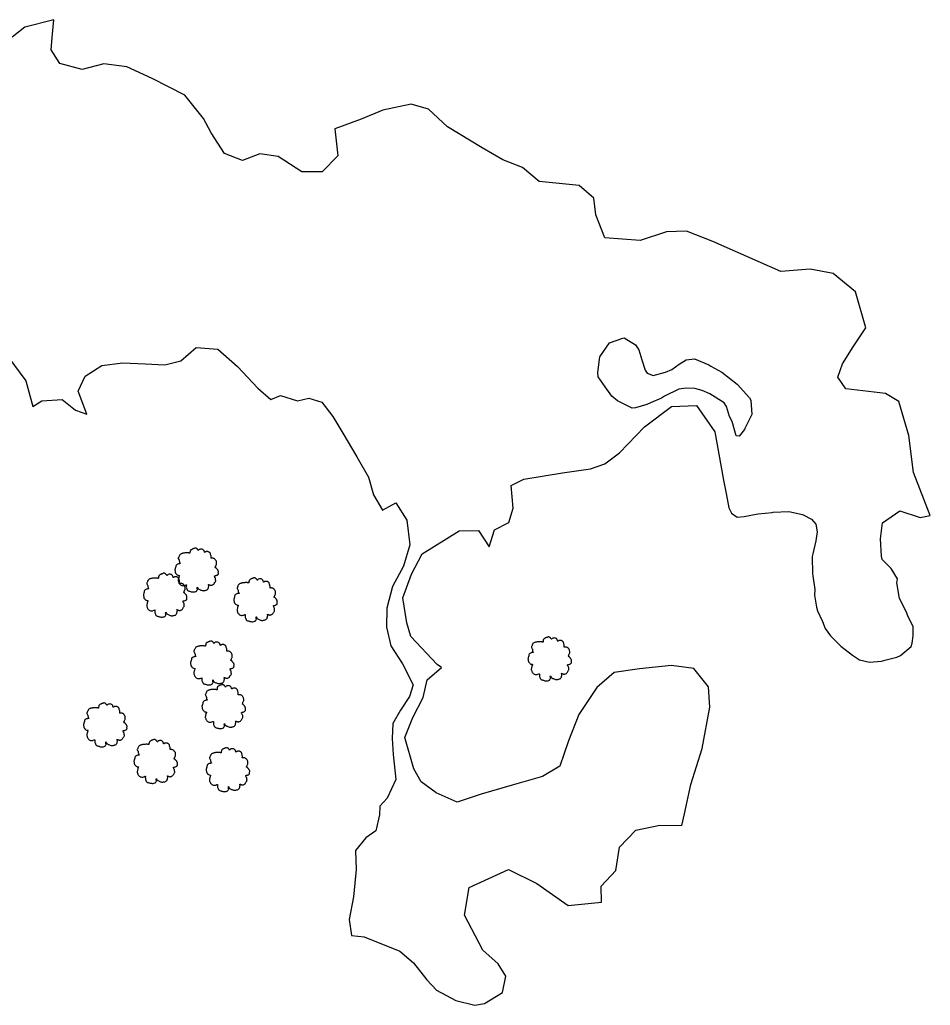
# Model space of a CAD drawing. Extents: x 2160437 to 2172832, y 205694 to 212444.
# Drawn here: x 2164673.6 to 2164991.6, y 210124.7 to 210468.6 of the extents above; entities that cross this region are included whole.
import ezdxf

# ---------------------------------------------------------------- set-up
doc = ezdxf.new("R2010")
doc.units = 0
doc.layers.add('RD_EX_VEG', color=7, linetype='Continuous')
doc.layers.add('RD_EX_VEG_ShrubLine', color=7, linetype='Continuous')

# ---------------------------------------------------------------- blocks, each defined once
blk = doc.blocks.new('T2')
at = {"layer": 'RD_EX_VEG'}
for points in [[(0.05, 7.21), (-0.25, 7.24), (-0.57, 7.14), (-0.82, 7.04), (-1.05, 6.96), (-1.27, 6.86), (-1.57, 6.69), (-1.8, 6.49), (-1.92, 6.24), (-1.97, 6.01), (-2.02, 5.74), (-2.02, 5.56), (-2.15, 5.54), (-2.3, 5.56), (-2.55, 5.64), (-2.8, 5.64), (-3.05, 5.64), (-3.4, 5.61), (-3.75, 5.61), (-4.02, 5.56), (-4.35, 5.51), (-4.72, 5.39), (-5.07, 5.26), (-5.37, 5.01), (-5.62, 4.54), (-5.75, 4.19), (-5.9, 3.94), (-5.75, 3.49), (-5.57, 3.14), (-5.55, 2.94), (-5.47, 2.52), (-5.37, 2.29), (-5.25, 2.09), (-5.32, 2.07), (-5.7, 2.02), (-6, 1.92), (-6.42, 1.69), (-6.64, 1.47), (-6.74, 1.14), (-6.77, 0.79), (-6.87, 0.59), (-6.94, 0.32), (-6.97, 0.24), (-7.02, -0.08), (-6.92, -0.53), (-6.89, -0.88), (-6.77, -1.11), (-6.62, -1.28), (-6.44, -1.53), (-6.05, -1.76), (-5.72, -1.86), (-5.52, -1.88), (-5.7, -2.38), (-5.75, -2.73), (-5.87, -3.13), (-5.87, -3.21), (-5.92, -3.68), (-5.77, -4.01), (-5.7, -4.38), (-5.52, -4.61), (-5.25, -4.91), (-4.92, -5.13), (-4.42, -5.26), (-4.02, -5.23), (-3.45, -5.06), (-3.2, -4.98), (-3.22, -5.16), (-3.2, -5.53), (-3.2, -5.96), (-3.05, -6.28), (-2.95, -6.56), (-2.8, -6.81), (-2.47, -7.03), (-2.07, -7.11), (-1.65, -7.26), (-1.2, -7.33), (-0.7, -7.36), (-0.1, -7.21), (0.18, -7.08), (0.28, -6.91), (0.48, -6.53), (0.43, -6.31), (0.45, -5.71), (0.55, -5.88), (0.73, -6.23), (1.23, -6.53), (1.63, -6.71), (2.1, -6.86), (2.4, -6.93), (2.88, -6.86), (3.25, -6.78), (3.63, -6.66), (3.93, -6.38), (4.1, -6.11), (4.15, -5.83), (4.23, -5.46), (4.28, -5.28)], [(4.28, -5.28), (4.2, -5.11), (4.15, -4.86), (4.23, -4.88), (4.4, -4.93), (4.68, -5.06), (4.9, -5.13), (5.23, -5.11), (5.5, -5.01), (5.95, -4.73), (6.22, -4.26), (6.5, -3.86), (6.57, -3.53), (6.52, -3.31), (6.5, -2.81), (6.3, -2.56), (6.25, -2.43), (6.15, -2.03), (6.22, -1.98), (6.5, -1.93), (6.87, -1.81), (7.15, -1.68), (7.37, -1.51), (7.45, -1.28), (7.42, -0.88), (7.47, -0.48), (7.4, -0.33), (7.3, -0.18), (7.22, 0.02), (7.07, 0.17), (6.97, 0.32), (6.87, 0.42), (6.75, 0.57), (6.57, 0.69), (6.42, 0.74), (6.37, 0.89), (6.52, 1.09), (6.57, 1.19), (6.6, 1.42), (6.82, 1.77), (6.87, 2.17), (6.82, 2.59), (6.77, 2.87), (6.62, 3.14), (6.42, 3.39), (6.3, 3.56), (6.12, 3.69), (5.8, 3.81), (5.55, 3.86), (5.2, 3.86), (5, 3.91), (5.03, 3.96), (5.03, 4.11), (5.03, 4.39), (4.95, 4.84), (4.8, 5.34), (4.8, 5.36), (4.7, 5.61), (4.48, 5.81), (4.3, 5.91), (4.1, 6.04), (3.85, 6.06), (3.55, 6.06), (3.28, 6.01), (3.08, 5.91), (2.9, 5.79), (2.83, 5.94), (2.73, 6.24), (2.68, 6.39), (2.53, 6.56), (2.3, 6.76), (1.85, 6.89), (1.23, 6.81), (0.93, 6.61), (0.78, 6.44), (0.73, 6.56), (0.53, 6.76), (0.43, 6.94), (0.25, 7.06), (0.1, 7.16), (0, 7.21)]]:
    blk.add_spline(points, degree=3, dxfattribs=at)

msp = doc.modelspace()

# ---------------------------------------------------------------- linework, layer by layer
at = {"layer": 'RD_EX_VEG_ShrubLine'}
msp.add_lwpolyline([(2164666.15, 210355.48), (2164675.81, 210342.59), (2164678.24, 210333.65), (2164681.39, 210335.61), (2164688.43, 210336.06), (2164693.16, 210332.4), (2164697.07, 210330.95), (2164694.04, 210338.96), (2164696.49, 210344.17), (2164702.28, 210347.88), (2164709.62, 210348.87), (2164717.44, 210348.5), (2164724.34, 210348.12), (2164729.87, 210349.61), (2164735.3, 210354.27), (2164742.81, 210353.62), (2164749.65, 210347.57), (2164756.73, 210340.03), (2164761.29, 210336.02), (2164764.74, 210337.42), (2164770.68, 210335.55), (2164774.61, 210336.55), (2164779.14, 210335.14), (2164783.01, 210330.11), (2164786.48, 210324.3), (2164791.36, 210316.01), (2164795.4, 210308.93), (2164797.14, 210302.75), (2164800.29, 210297.45), (2164804.94, 210300.05), (2164808.83, 210294), (2164809.8, 210285.41), (2164807.63, 210277.86), (2164803.75, 210270.77), (2164801.83, 210263.23), (2164801.68, 210256.58), (2164803.26, 210250.17), (2164807.27, 210243.83), (2164811.02, 210236.51), (2164809.78, 210232.39), (2164806.56, 210227.71), (2164803.87, 210223.03), (2164803.64, 210217.79), (2164804.03, 210212.22), (2164804.98, 210203.46), (2164801.93, 210196.9), (2164799.4, 210194.19), (2164799.24, 210191.14), (2164798, 210185.52), (2164794.45, 210183.08), (2164790.94, 210178.71), (2164791.14, 210172.02), (2164790.18, 210162.49), (2164788.62, 210154.67), (2164789.52, 210149.05), (2164793.91, 210148.53), (2164806.39, 210143.56), (2164811.18, 210139.51), (2164815.81, 210133.6), (2164819.11, 210129.97), (2164825.89, 210126.35), (2164832.58, 210124.68), (2164835.97, 210125.27), (2164842.25, 210129.13), (2164843.42, 210134.85), (2164840.7, 210139.12), (2164835.34, 210143.91), (2164828.92, 210156.13), (2164830.58, 210165.77), (2164844.32, 210172.11), (2164854.16, 210167.13), (2164865.19, 210159.45), (2164876.73, 210160.72), (2164876.68, 210166.26), (2164881.74, 210171.68), (2164883.07, 210179.9), (2164888.77, 210185.82), (2164897.15, 210187.54), (2164904.78, 210187.43), (2164905.71, 210191.52), (2164907.93, 210201.75), (2164911.94, 210214.23), (2164914.56, 210228.72), (2164914.1, 210235.76), (2164909.01, 210242.23), (2164901.26, 210243.29), (2164890.01, 210242.13), (2164881.16, 210240.86), (2164875.19, 210235.54), (2164868.91, 210226.17), (2164865.3, 210216.98), (2164862.25, 210208.14), (2164856.14, 210204.51), (2164845.57, 210201.55), (2164834.73, 210198.35), (2164826.37, 210195.6), (2164819.06, 210198.86), (2164813.87, 210202.67), (2164811.21, 210207.22), (2164808.16, 210218.12), (2164810.86, 210225.13), (2164814.56, 210232.06), (2164815.88, 210238.25), (2164820.86, 210242.56), (2164819.39, 210243.58), (2164810.16, 210253.4), (2164808.85, 210258.12), (2164807.36, 210266.88), (2164810.45, 210275.16), (2164814.18, 210282.19), (2164827.14, 210290.27), (2164833.79, 210290.36), (2164837.52, 210284.62), (2164839.46, 210290.59), (2164844.38, 210293.14), (2164845.92, 210298.21), (2164845.23, 210306.07), (2164849.67, 210308.23), (2164863.14, 210310.44), (2164872.88, 210311.85), (2164877.93, 210313.62), (2164883.01, 210317.47), (2164891.85, 210326.54), (2164901.18, 210333.6), (2164909.89, 210334.03), (2164916.4, 210324.83), (2164919.38, 210307.97), (2164920.3, 210303.28), (2164921.27, 210298.3), (2164922.21, 210296.38), (2164924.19, 210295.03), (2164926.58, 210295.28), (2164929.48, 210295.86), (2164931.52, 210296.15), (2164936.38, 210296.69), (2164936.74, 210296.71), (2164942.13, 210296.96), (2164946.91, 210295.98), (2164947.21, 210295.85), (2164950.1, 210294.26), (2164951.63, 210292.57), (2164952.07, 210289.92), (2164951.63, 210286.75), (2164950.54, 210282.26), (2164950.39, 210281.25), (2164950.47, 210275.22), (2164950.58, 210274.52), (2164951.21, 210269.74), (2164951.15, 210267.85), (2164951.79, 210263.61), (2164952.22, 210262.28), (2164953.99, 210258.56), (2164954.91, 210256.18), (2164956.77, 210253.61), (2164960.34, 210250.05), (2164960.34, 210250.05), (2164964.42, 210246.8), (2164966.89, 210245.23), (2164970.31, 210244.43), (2164974.49, 210244.79), (2164976.21, 210245.17), (2164979.92, 210246.1), (2164981.22, 210246.72), (2164984.85, 210249.91), (2164985.29, 210251.03), (2164985.59, 210253.6), (2164985.64, 210256.69), (2164983.79, 210260.63), (2164983.13, 210262.12), (2164980.81, 210266.62), (2164980.81, 210266.62), (2164979.92, 210272.05), (2164980.1, 210273.53), (2164977.92, 210277.13), (2164977.92, 210277.13), (2164974.76, 210280.27), (2164974.49, 210281.41), (2164974.23, 210287.46), (2164974.9, 210292.98), (2164980.97, 210297.17), (2164988.03, 210294.86), (2164991.58, 210295.56), (2164985.67, 210310.55), (2164984.09, 210323.55), (2164980.63, 210335.41), (2164975.99, 210338.2), (2164962.04, 210339.74), (2164959.26, 210343.86), (2164960.87, 210348.54), (2164964.69, 210354.4), (2164969.1, 210361.07), (2164965.41, 210373.64), (2164957.69, 210380.01), (2164949.58, 210381.59), (2164939.37, 210380.75), (2164915.64, 210391.16), (2164906.42, 210394.85), (2164899.47, 210394.59), (2164890.28, 210391.61), (2164877.98, 210392.54), (2164874.81, 210400.49), (2164874.14, 210406.37), (2164868.96, 210410.78), (2164854.98, 210412.1), (2164849.14, 210417.04), (2164842.33, 210419.66), (2164835.08, 210423.85), (2164822.96, 210431.24), (2164816.34, 210437.37), (2164810.28, 210439.11), (2164800.47, 210437.01), (2164792.88, 210433.86), (2164783.71, 210430.51), (2164784.66, 210421.09), (2164779.25, 210415.52), (2164772.14, 210415.46), (2164763.83, 210420.9), (2164757.53, 210421.85), (2164751.48, 210419.45), (2164745.12, 210421.87), (2164740.46, 210429.17), (2164737.81, 210434.13), (2164731.35, 210442.23), (2164719.93, 210448.1), (2164711.02, 210452.2), (2164703.06, 210453.17), (2164695.4, 210451.19), (2164687.6, 210453.34), (2164684.62, 210458.09), (2164684.97, 210462.38), (2164685.53, 210468.6), (2164675.47, 210465.95), (2164671.01, 210462.54)], dxfattribs=at)
msp.add_lwpolyline([(2164923.77, 210323.4), (2164922.36, 210328.34), (2164921.49, 210330.17), (2164920.47, 210333.67), (2164919.6, 210334.96), (2164914.6, 210338.01), (2164911.95, 210339.19), (2164909.37, 210339.86), (2164906.39, 210340.04), (2164903.81, 210339.62), (2164903.81, 210339.62), (2164898.82, 210337.28), (2164897.75, 210336.5), (2164893.87, 210334.92), (2164892.58, 210334.3), (2164888.61, 210333.18), (2164887.51, 210333.01), (2164882.42, 210335.57), (2164880.38, 210337.19), (2164878.07, 210340.49), (2164875.6, 210343.98), (2164875.53, 210345.45), (2164876.16, 210350.93), (2164876.16, 210350.93), (2164879.52, 210355.79), (2164884.24, 210357.53), (2164884.68, 210357.57), (2164888.65, 210355.16), (2164889.76, 210353.35), (2164890.9, 210349.97), (2164892.07, 210346.27), (2164892.71, 210345.27), (2164894.86, 210344.43), (2164899.1, 210345.61), (2164901.38, 210346.57), (2164903.94, 210348.44), (2164906.35, 210349.94), (2164909.3, 210350.25), (2164914.31, 210348.15), (2164914.99, 210347.67), (2164918.74, 210345.59), (2164918.74, 210345.59), (2164924.09, 210341.42), (2164924.09, 210341.42), (2164928.4, 210336.69), (2164928.91, 210335.81), (2164929.28, 210330.84), (2164926.86, 210325.93), (2164926.73, 210325.62), (2164924.9, 210323.26)], close=True, dxfattribs=at)

# ---------------------------------------------------------------- block references
at = {"layer": 'RD_EX_VEG', "xscale": 1.0499999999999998, "yscale": 1.0499999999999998}
for p in [(2164735.19, 210276.63), (2164724.2, 210267.85), (2164755.76, 210266.25), (2164858.48, 210245.62), (2164740.65, 210244.2), (2164744.65, 210228.98), (2164703.29, 210222.59), (2164720.88, 210209.83), (2164746.11, 210206.98)]:
    msp.add_blockref('T2', p, dxfattribs=at)

doc.saveas('drawing.dxf')
